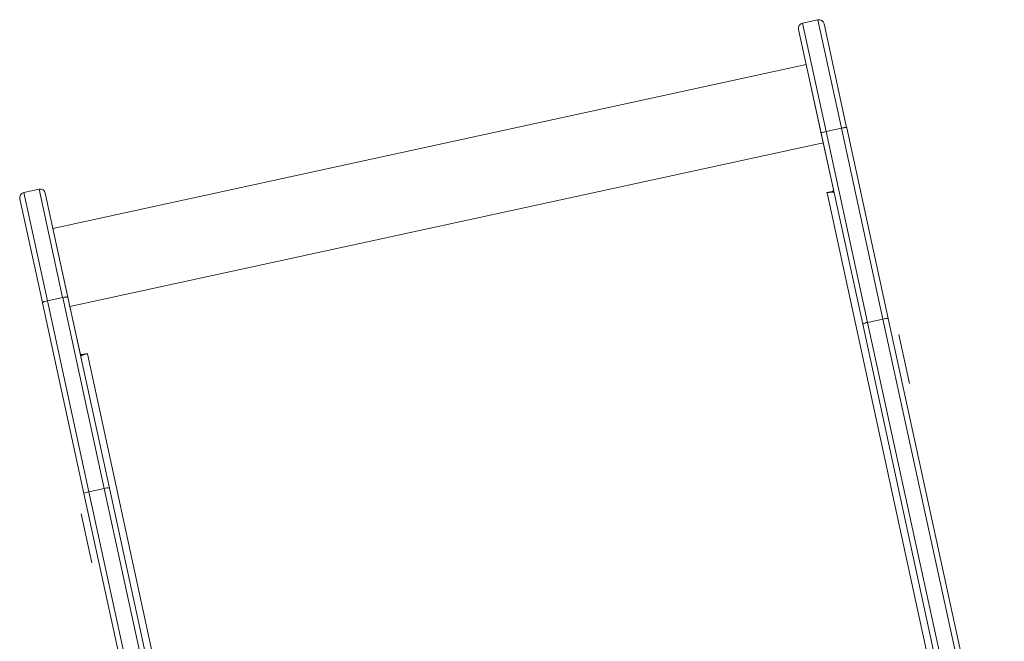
# Model space of a CAD drawing. Header units: inches. Extents: x -433 to 341, y -109 to 237.
# Tile 333 of 335: x 91.223 to 91.788, y 21.609 to 21.966. Entities that reach past the tile are written whole.
import ezdxf

# ---------------------------------------------------------------- set-up
doc = ezdxf.new("R2010")
doc.units = ezdxf.units.IN
doc.header["$MEASUREMENT"] = 0
doc.layers.add('1_projektowane', color=7, linetype='Continuous', lineweight=5)
doc.layers.add('urzadzenie', color=7, linetype='Continuous', lineweight=5)

# ---------------------------------------------------------------- blocks, each defined once
blk = doc.blocks.new('ddddd')
at = {"layer": 'urzadzenie', "color": 7, "linetype": 'Continuous'}
for p, q in [((72.20704386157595, -7.267790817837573), (72.2359203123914, -7.267790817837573)), ((72.02049736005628, -7.27486477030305), (72.02049736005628, -7.283864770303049)), ((72.08419963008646, -7.27486477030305), (72.02049736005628, -7.27486477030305)), ((72.02349736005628, -7.27186477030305), (72.08452713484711, -7.27186477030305)), ((72.08419963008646, -7.28386477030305), (72.08419963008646, -7.27486477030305)), ((72.08419963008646, -7.27486477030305), (72.08423857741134, -7.27486477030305)), ((72.19645616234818, -7.274864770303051), (72.08423857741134, -7.27486477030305)), ((72.08423857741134, -7.27486477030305), (72.08423857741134, -7.28386477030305)), ((72.08460502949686, -7.27186477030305), (72.08452713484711, -7.27186477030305)), ((72.08460502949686, -7.27186477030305), (72.1968226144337, -7.27186477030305)), ((72.50896892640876, -7.274864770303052), (72.19645616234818, -7.274864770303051)), ((72.19645616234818, -7.274864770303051), (72.19645616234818, -7.28386477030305)), ((72.1968226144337, -7.27186477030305), (72.51089794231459, -7.271864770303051)), ((72.02049736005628, -7.28386477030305), (72.08419963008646, -7.28386477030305)), ((72.08452713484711, -7.286864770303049), (72.02349736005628, -7.286864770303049)), ((72.04421144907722, -7.286865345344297), (72.04421144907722, -7.729865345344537)), ((72.04421144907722, -7.286865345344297), (72.09015471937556, -7.286865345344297)), ((72.05535953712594, -7.286864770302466), (72.05535953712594, -7.286865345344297)), ((72.06077890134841, -7.286865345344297), (72.06077890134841, -7.286864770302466)), ((72.06242080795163, -7.286864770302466), (72.06242080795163, -7.286865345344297)), ((72.06455929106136, -7.286865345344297), (72.06455929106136, -7.286864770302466)), ((72.07317362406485, -7.286865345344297), (72.07317362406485, -7.286864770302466)), ((72.07690877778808, -7.286865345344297), (72.07690877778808, -7.286864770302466)), ((72.08133544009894, -7.286865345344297), (72.08133544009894, -7.286864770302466)), ((72.0817566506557, -7.286865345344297), (72.0817566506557, -7.286864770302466)), ((72.08419963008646, -7.28386477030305), (72.08423857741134, -7.28386477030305)), ((72.08423857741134, -7.28386477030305), (72.19645616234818, -7.28386477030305)), ((72.08452713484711, -7.286864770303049), (72.08460502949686, -7.286864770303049)), ((72.1968226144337, -7.28686477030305), (72.08460502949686, -7.286864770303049)), ((72.09015471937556, -7.286865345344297), (72.09015471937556, -7.729865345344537)), ((72.11762737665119, -7.286865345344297), (72.09015471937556, -7.286865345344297)), ((72.09824883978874, -7.28686477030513), (72.09824883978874, -7.286865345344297)), ((72.10531703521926, -7.286865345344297), (72.10531703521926, -7.28686477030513)), ((72.11786032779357, -7.286865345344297), (72.11762737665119, -7.286865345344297)), ((72.11862057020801, -7.290904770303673), (72.11862057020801, -7.287865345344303)), ((72.11885352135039, -7.287865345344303), (72.11862057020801, -7.287865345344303)), ((72.11885352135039, -7.289358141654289), (72.11885352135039, -7.287865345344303)), ((72.19645616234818, -7.28386477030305), (72.50896892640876, -7.283864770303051)), ((72.51089794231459, -7.28686477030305), (72.1968226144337, -7.28686477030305)), ((72.11881920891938, -7.290904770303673), (72.11862057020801, -7.290904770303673)), ((72.11881920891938, -7.29086477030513), (72.11881920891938, -7.290904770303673)), ((72.11881920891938, -7.29086477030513), (72.39171065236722, -7.29086477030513)), ((72.11885352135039, -7.28886477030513), (72.11888162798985, -7.28886477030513)), ((72.11862057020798, -7.725825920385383), (72.11881920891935, -7.725825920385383)), ((72.11862057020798, -7.728865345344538), (72.11862057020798, -7.725825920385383)), ((72.11885352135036, -7.728865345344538), (72.11862057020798, -7.728865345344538)), ((72.11881920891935, -7.725825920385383), (72.11881920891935, -7.725865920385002)), ((72.11881920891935, -7.725865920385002), (72.39171065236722, -7.725865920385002)), ((72.11885352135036, -7.728865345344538), (72.11885352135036, -7.727372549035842)), ((72.11888162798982, -7.727865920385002), (72.11885352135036, -7.727865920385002)), ((72.02049736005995, -7.73286592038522), (72.02049736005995, -7.74186592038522)), ((72.08419963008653, -7.73286592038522), (72.02049736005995, -7.73286592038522)), ((72.02349736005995, -7.72986592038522), (72.08452713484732, -7.72986592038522)), ((72.09015471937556, -7.729865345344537), (72.04421144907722, -7.729865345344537)), ((72.05535953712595, -7.729865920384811), (72.05535953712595, -7.729865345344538)), ((72.06077890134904, -7.729865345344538), (72.06077890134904, -7.729865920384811)), ((72.06242080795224, -7.729865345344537), (72.06242080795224, -7.729865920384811)), ((72.06455929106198, -7.729865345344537), (72.06455929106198, -7.729865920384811)), ((72.07317362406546, -7.729865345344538), (72.07317362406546, -7.729865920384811)), ((72.07690877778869, -7.729865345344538), (72.07690877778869, -7.729865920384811)), ((72.08133544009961, -7.729865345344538), (72.08133544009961, -7.729865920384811)), ((72.08175665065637, -7.729865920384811), (72.08175665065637, -7.729865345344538)), ((72.08419963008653, -7.74186592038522), (72.08419963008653, -7.73286592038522)), ((72.08419963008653, -7.73286592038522), (72.08423857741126, -7.73286592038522)), ((72.19645616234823, -7.73286592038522), (72.08423857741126, -7.73286592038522)), ((72.08423857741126, -7.73286592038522), (72.08423857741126, -7.74186592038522)), ((72.08460502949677, -7.72986592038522), (72.08452713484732, -7.72986592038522)), ((72.08460502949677, -7.72986592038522), (72.19682261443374, -7.72986592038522)), ((72.09015471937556, -7.729865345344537), (72.11762737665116, -7.729865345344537)), ((72.09824883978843, -7.729865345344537), (72.09824883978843, -7.729865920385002)), ((72.10531703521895, -7.729865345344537), (72.10531703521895, -7.729865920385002)), ((72.11786032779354, -7.729865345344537), (72.11762737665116, -7.729865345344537)), ((72.50896892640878, -7.73286592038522), (72.19645616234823, -7.73286592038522)), ((72.19645616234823, -7.73286592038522), (72.19645616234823, -7.74186592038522)), ((72.19682261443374, -7.72986592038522), (72.5108979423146, -7.72986592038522)), ((72.02049736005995, -7.74186592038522), (72.08419963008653, -7.74186592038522)), ((72.08452713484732, -7.74486592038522), (72.02349736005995, -7.74486592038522)), ((72.08419963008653, -7.74186592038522), (72.08423857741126, -7.74186592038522)), ((72.08423857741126, -7.74186592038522), (72.19645616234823, -7.74186592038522)), ((72.08452713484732, -7.74486592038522), (72.08460502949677, -7.74486592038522)), ((72.19682261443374, -7.74486592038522), (72.08460502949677, -7.74486592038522)), ((72.19645616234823, -7.74186592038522), (72.50896892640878, -7.74186592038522)), ((72.5108979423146, -7.74486592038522), (72.19682261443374, -7.74486592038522)), ((72.23664008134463, -7.74893987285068), (72.20776363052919, -7.74893987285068))]:
    blk.add_line(p, q, dxfattribs=at)
for centre, radius, start, end in [((72.02349736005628, -7.27486477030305), 0.003000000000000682, 90, 180), ((72.09131538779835, -7.274123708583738), 0.007154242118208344, 161.5940188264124, 185.9455643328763), ((72.0906533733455, -7.274125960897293), 0.006457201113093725, 159.5015999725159, 186.5699623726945), ((72.20287095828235, -7.274125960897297), 0.006457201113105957, 159.5015999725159, 186.569962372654), ((72.02349736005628, -7.28386477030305), 0.003000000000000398, 180, 270), ((72.09131538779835, -7.284605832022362), 0.007154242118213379, 174.0544356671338, 198.4059811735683), ((72.09065337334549, -7.284603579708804), 0.006457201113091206, 173.4300376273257, 200.4984000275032), ((72.11762396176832, -7.287861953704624), 0.0009966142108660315, 359.8050128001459, 89.80367653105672), ((72.11785691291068, -7.287861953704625), 0.000996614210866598, 359.8050128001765, 89.80367653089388), ((72.12775412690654, -7.289878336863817), 0.008989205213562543, 160.4126952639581, 186.3000589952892), ((72.20287095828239, -7.284603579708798), 0.006457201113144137, 173.4300376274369, 200.4984000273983), ((72.11762396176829, -7.728868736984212), 0.0009966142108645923, 270.1963234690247, 0.1949871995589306), ((72.11785691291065, -7.728868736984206), 0.0009966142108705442, 270.1963234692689, 0.1949871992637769), ((72.12775412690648, -7.726852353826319), 0.00898920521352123, 173.6999410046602, 199.5873047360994), ((72.02349736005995, -7.73286592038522), 0.003000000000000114, 90, 180), ((72.09131538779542, -7.732124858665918), 0.007154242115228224, 161.5940188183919, 185.9455643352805), ((72.09065337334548, -7.732127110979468), 0.00645720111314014, 159.5015999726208, 186.5699623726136), ((72.20287095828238, -7.732127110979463), 0.006457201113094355, 159.5015999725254, 186.5699623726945), ((72.02349736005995, -7.74186592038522), 0.003000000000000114, 180, 270), ((72.09131538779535, -7.742606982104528), 0.007154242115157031, 174.0544356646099, 198.4059811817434), ((72.09065337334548, -7.742604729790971), 0.006457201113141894, 173.4300376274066, 200.4984000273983), ((72.20287095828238, -7.742604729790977), 0.006457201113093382, 173.4300376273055, 200.4984000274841)]:
    blk.add_arc(centre, radius, start, end, dxfattribs=at)

msp = doc.modelspace()

# ---------------------------------------------------------------- block references
at = {"layer": '1_projektowane', "rotation": 282.26876524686}
msp.add_blockref('ddddd', (83.48572953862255, 93.8871082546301), dxfattribs=at)

doc.saveas('drawing.dxf')
